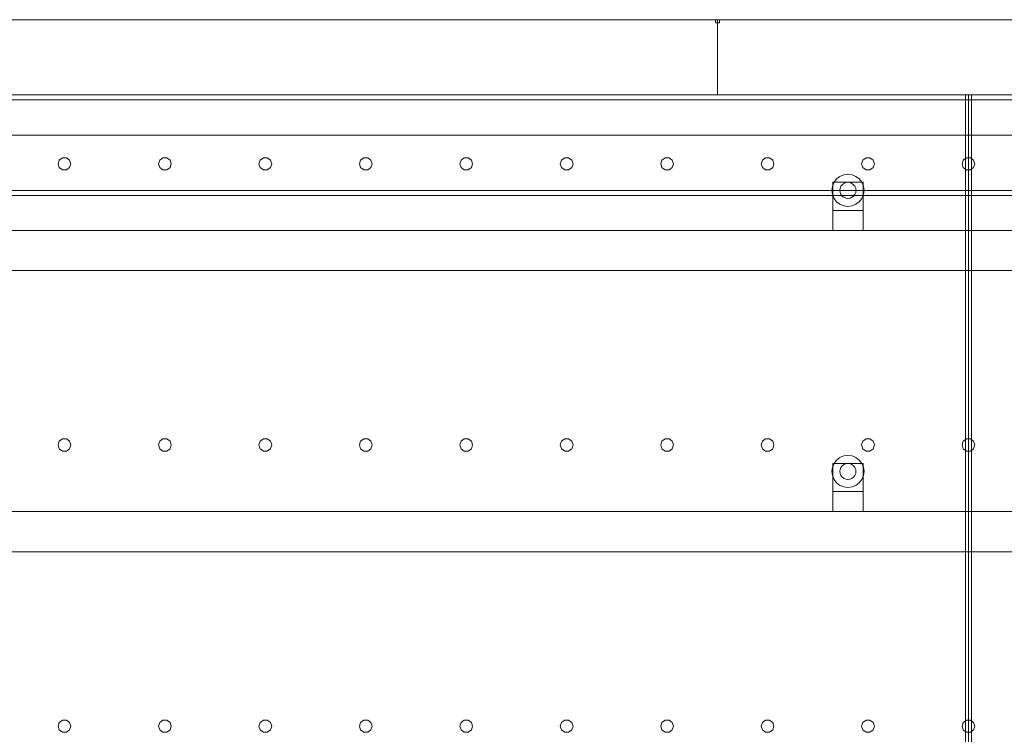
# Model space of a CAD drawing. Header units: millimetres. Extents: x -4395 to 65662, y -65530 to 6847.
# Tile 935 of 1034: x 41517 to 42497, y 2288 to 3000. Entities that reach past the tile are written whole.
import ezdxf

# ---------------------------------------------------------------- set-up
doc = ezdxf.new("R2010")
doc.units = ezdxf.units.MM
doc.layers.add('lateral_secador', color=7, linetype='Continuous', lineweight=0)

msp = doc.modelspace()

# ---------------------------------------------------------------- linework, layer by layer
at = {"layer": 'lateral_secador'}
for p, q in [((41211.134, 3000), (42211.134, 3000)), ((42209.134, 3000), (42213.134, 3000)), ((42209.134, 3000), (42209.134, 2997)), ((42211.134, 2925), (42211.134, 3000)), ((42211.134, 3000), (43211.134, 3000)), ((42213.134, 2997), (42213.134, 3000)), ((42209.134, 2997), (42213.134, 2997)), ((40461.134, 2925), (60461.134, 2925)), ((41211.134, 2925), (42211.134, 2925)), ((41461.134, 2925), (42461.134, 2925)), ((42211.134, 2925), (43211.134, 2925)), ((42458.134, 2925), (42464.134, 2925)), ((42458.134, 2925), (42458.134, 60)), ((42461.134, 0), (42461.134, 2925)), ((42461.134, 2925), (43461.134, 2925)), ((42464.134, 60), (42464.134, 2925)), ((40461.134, 2920), (60461.134, 2920)), ((40461.134, 2885), (60461.134, 2885)), ((41559.172, 2862.389), (41555.997, 2860.082)), ((41563.096, 2862.389), (41559.172, 2862.389)), ((41566.271, 2860.082), (41563.096, 2862.389)), ((41659.172, 2862.389), (41655.997, 2860.082)), ((41663.096, 2862.389), (41659.172, 2862.389)), ((41666.271, 2860.082), (41663.096, 2862.389)), ((41759.172, 2862.389), (41755.997, 2860.082)), ((41763.096, 2862.389), (41759.172, 2862.389)), ((41766.271, 2860.082), (41763.096, 2862.389)), ((41859.172, 2862.389), (41855.997, 2860.082)), ((41863.096, 2862.389), (41859.172, 2862.389)), ((41866.271, 2860.082), (41863.096, 2862.389)), ((41959.172, 2862.389), (41955.997, 2860.082)), ((41963.096, 2862.389), (41959.172, 2862.389)), ((41966.271, 2860.082), (41963.096, 2862.389)), ((42059.172, 2862.389), (42055.997, 2860.082)), ((42063.096, 2862.389), (42059.172, 2862.389)), ((42066.271, 2860.082), (42063.096, 2862.389)), ((42159.172, 2862.389), (42155.997, 2860.082)), ((42163.096, 2862.389), (42159.172, 2862.389)), ((42166.271, 2860.082), (42163.096, 2862.389)), ((42259.172, 2862.389), (42255.997, 2860.082)), ((42263.096, 2862.389), (42259.172, 2862.389)), ((42266.271, 2860.082), (42263.096, 2862.389)), ((42359.172, 2862.389), (42355.997, 2860.082)), ((42363.096, 2862.389), (42359.172, 2862.389)), ((42366.271, 2860.082), (42363.096, 2862.389)), ((42459.172, 2862.389), (42455.997, 2860.082)), ((42463.096, 2862.389), (42459.172, 2862.389)), ((42466.271, 2860.082), (42463.096, 2862.389)), ((41555.997, 2860.082), (41554.784, 2856.35)), ((41554.784, 2856.35), (41555.997, 2852.618)), ((41555.997, 2852.618), (41559.172, 2850.311)), ((41563.096, 2850.311), (41566.271, 2852.618)), ((41567.484, 2856.35), (41566.271, 2860.082)), ((41566.271, 2852.618), (41567.484, 2856.35)), ((41655.997, 2860.082), (41654.784, 2856.35)), ((41654.784, 2856.35), (41655.997, 2852.618)), ((41655.997, 2852.618), (41659.172, 2850.311)), ((41663.096, 2850.311), (41666.271, 2852.618)), ((41667.484, 2856.35), (41666.271, 2860.082)), ((41666.271, 2852.618), (41667.484, 2856.35)), ((41755.997, 2860.082), (41754.784, 2856.35)), ((41754.784, 2856.35), (41755.997, 2852.618)), ((41755.997, 2852.618), (41759.172, 2850.311)), ((41763.096, 2850.311), (41766.271, 2852.618)), ((41767.484, 2856.35), (41766.271, 2860.082)), ((41766.271, 2852.618), (41767.484, 2856.35)), ((41855.997, 2860.082), (41854.784, 2856.35)), ((41854.784, 2856.35), (41855.997, 2852.618)), ((41855.997, 2852.618), (41859.172, 2850.311)), ((41863.096, 2850.311), (41866.271, 2852.618)), ((41867.484, 2856.35), (41866.271, 2860.082)), ((41866.271, 2852.618), (41867.484, 2856.35)), ((41955.997, 2860.082), (41954.784, 2856.35)), ((41954.784, 2856.35), (41955.997, 2852.618)), ((41955.997, 2852.618), (41959.172, 2850.311)), ((41963.096, 2850.311), (41966.271, 2852.618)), ((41967.484, 2856.35), (41966.271, 2860.082)), ((41966.271, 2852.618), (41967.484, 2856.35)), ((42055.997, 2860.082), (42054.784, 2856.35)), ((42054.784, 2856.35), (42055.997, 2852.618)), ((42055.997, 2852.618), (42059.172, 2850.311)), ((42063.096, 2850.311), (42066.271, 2852.618)), ((42067.484, 2856.35), (42066.271, 2860.082)), ((42066.271, 2852.618), (42067.484, 2856.35)), ((42155.997, 2860.082), (42154.784, 2856.35)), ((42154.784, 2856.35), (42155.997, 2852.618)), ((42155.997, 2852.618), (42159.172, 2850.311)), ((42163.096, 2850.311), (42166.271, 2852.618)), ((42167.484, 2856.35), (42166.271, 2860.082)), ((42166.271, 2852.618), (42167.484, 2856.35)), ((42255.997, 2860.082), (42254.784, 2856.35)), ((42254.784, 2856.35), (42255.997, 2852.618)), ((42255.997, 2852.618), (42259.172, 2850.311)), ((42263.096, 2850.311), (42266.271, 2852.618)), ((42267.484, 2856.35), (42266.271, 2860.082)), ((42266.271, 2852.618), (42267.484, 2856.35)), ((42355.997, 2860.082), (42354.784, 2856.35)), ((42354.784, 2856.35), (42355.997, 2852.618)), ((42355.997, 2852.618), (42359.172, 2850.311)), ((42363.096, 2850.311), (42366.271, 2852.618)), ((42367.484, 2856.35), (42366.271, 2860.082)), ((42366.271, 2852.618), (42367.484, 2856.35)), ((42455.997, 2860.082), (42454.784, 2856.35)), ((42454.784, 2856.35), (42455.997, 2852.618)), ((42455.997, 2852.618), (42459.172, 2850.311)), ((42463.096, 2850.311), (42466.271, 2852.618)), ((42467.484, 2856.35), (42466.271, 2860.082)), ((42466.271, 2852.618), (42467.484, 2856.35)), ((41559.172, 2850.311), (41563.096, 2850.311)), ((41659.172, 2850.311), (41663.096, 2850.311)), ((41759.172, 2850.311), (41763.096, 2850.311)), ((41859.172, 2850.311), (41863.096, 2850.311)), ((41959.172, 2850.311), (41963.096, 2850.311)), ((42059.172, 2850.311), (42063.096, 2850.311)), ((42159.172, 2850.311), (42163.096, 2850.311)), ((42259.172, 2850.311), (42263.096, 2850.311)), ((42333.134, 2843.856), (42329.82, 2841.314)), ((42336.993, 2845.455), (42333.134, 2843.856)), ((42341.134, 2846), (42336.993, 2845.455)), ((42345.275, 2845.455), (42341.134, 2846)), ((42349.134, 2843.856), (42345.275, 2845.455)), ((42352.448, 2841.314), (42349.134, 2843.856)), ((42359.172, 2850.311), (42363.096, 2850.311)), ((42459.172, 2850.311), (42463.096, 2850.311)), ((42325.679, 2834.141), (42325.134, 2830)), ((42327.277, 2838), (42325.679, 2834.141)), ((42326.134, 2838), (42356.134, 2838)), ((42326.134, 2838), (42326.134, 2810)), ((42329.82, 2841.314), (42327.277, 2838)), ((42334.206, 2834), (42333.406, 2832.071)), ((42335.477, 2835.657), (42334.206, 2834)), ((42337.134, 2836.928), (42335.477, 2835.657)), ((42339.063, 2837.727), (42337.134, 2836.928)), ((42341.134, 2838), (42339.063, 2837.727)), ((42343.204, 2837.727), (42341.134, 2838)), ((42345.134, 2836.928), (42343.204, 2837.727)), ((42346.791, 2835.657), (42345.134, 2836.928)), ((42348.062, 2834), (42346.791, 2835.657)), ((42348.861, 2832.071), (42348.062, 2834)), ((42354.99, 2838), (42352.448, 2841.314)), ((42356.589, 2834.141), (42354.99, 2838)), ((42356.134, 2810), (42356.134, 2838)), ((42357.134, 2830), (42356.589, 2834.141)), ((40461.134, 2830), (60461.134, 2830)), ((40461.134, 2825), (60461.134, 2825)), ((42325.134, 2830), (42325.679, 2825.859)), ((42325.679, 2825.859), (42327.277, 2822)), ((42333.406, 2832.071), (42333.134, 2830)), ((42333.134, 2830), (42333.406, 2827.929)), ((42333.406, 2827.929), (42334.206, 2826)), ((42334.206, 2826), (42335.477, 2824.343)), ((42335.477, 2824.343), (42337.134, 2823.072)), ((42345.134, 2823.072), (42346.791, 2824.343)), ((42346.791, 2824.343), (42348.062, 2826)), ((42348.062, 2826), (42348.861, 2827.929)), ((42349.134, 2830), (42348.861, 2832.071)), ((42348.861, 2827.929), (42349.134, 2830)), ((42354.99, 2822), (42356.589, 2825.859)), ((42356.589, 2825.859), (42357.134, 2830)), ((42327.277, 2822), (42329.82, 2818.686)), ((42329.82, 2818.686), (42333.134, 2816.144)), ((42333.134, 2816.144), (42336.993, 2814.545)), ((42336.993, 2814.545), (42341.134, 2814)), ((42337.134, 2823.072), (42339.063, 2822.273)), ((42339.063, 2822.273), (42341.134, 2822)), ((42341.134, 2822), (42343.204, 2822.273)), ((42341.134, 2814), (42345.275, 2814.545)), ((42343.204, 2822.273), (42345.134, 2823.072)), ((42345.275, 2814.545), (42349.134, 2816.144)), ((42349.134, 2816.144), (42352.448, 2818.686)), ((42352.448, 2818.686), (42354.99, 2822)), ((42326.134, 2810), (42356.134, 2810)), ((42326.134, 2810), (42326.134, 2790)), ((42356.134, 2790), (42356.134, 2810)), ((40811.134, 2790), (60111.134, 2790)), ((42326.134, 2790), (42356.134, 2790)), ((40811.134, 2750), (60111.134, 2750)), ((41555.997, 2580.082), (41554.784, 2576.35)), ((41559.172, 2582.389), (41555.997, 2580.082)), ((41563.096, 2582.389), (41559.172, 2582.389)), ((41566.271, 2580.082), (41563.096, 2582.389)), ((41567.484, 2576.35), (41566.271, 2580.082)), ((41655.997, 2580.082), (41654.784, 2576.35)), ((41659.172, 2582.389), (41655.997, 2580.082)), ((41663.096, 2582.389), (41659.172, 2582.389)), ((41666.271, 2580.082), (41663.096, 2582.389)), ((41667.484, 2576.35), (41666.271, 2580.082)), ((41755.997, 2580.082), (41754.784, 2576.35)), ((41759.172, 2582.389), (41755.997, 2580.082)), ((41763.096, 2582.389), (41759.172, 2582.389)), ((41766.271, 2580.082), (41763.096, 2582.389)), ((41767.484, 2576.35), (41766.271, 2580.082)), ((41855.997, 2580.082), (41854.784, 2576.35)), ((41859.172, 2582.389), (41855.997, 2580.082)), ((41863.096, 2582.389), (41859.172, 2582.389)), ((41866.271, 2580.082), (41863.096, 2582.389)), ((41867.484, 2576.35), (41866.271, 2580.082)), ((41955.997, 2580.082), (41954.784, 2576.35)), ((41959.172, 2582.389), (41955.997, 2580.082)), ((41963.096, 2582.389), (41959.172, 2582.389)), ((41966.271, 2580.082), (41963.096, 2582.389)), ((41967.484, 2576.35), (41966.271, 2580.082)), ((42055.997, 2580.082), (42054.784, 2576.35)), ((42059.172, 2582.389), (42055.997, 2580.082)), ((42063.096, 2582.389), (42059.172, 2582.389)), ((42066.271, 2580.082), (42063.096, 2582.389)), ((42067.484, 2576.35), (42066.271, 2580.082)), ((42155.997, 2580.082), (42154.784, 2576.35)), ((42159.172, 2582.389), (42155.997, 2580.082)), ((42163.096, 2582.389), (42159.172, 2582.389)), ((42166.271, 2580.082), (42163.096, 2582.389)), ((42167.484, 2576.35), (42166.271, 2580.082)), ((42255.997, 2580.082), (42254.784, 2576.35)), ((42259.172, 2582.389), (42255.997, 2580.082)), ((42263.096, 2582.389), (42259.172, 2582.389)), ((42266.271, 2580.082), (42263.096, 2582.389)), ((42267.484, 2576.35), (42266.271, 2580.082)), ((42355.997, 2580.082), (42354.784, 2576.35)), ((42359.172, 2582.389), (42355.997, 2580.082)), ((42363.096, 2582.389), (42359.172, 2582.389)), ((42366.271, 2580.082), (42363.096, 2582.389)), ((42367.484, 2576.35), (42366.271, 2580.082)), ((42455.997, 2580.082), (42454.784, 2576.35)), ((42459.172, 2582.389), (42455.997, 2580.082)), ((42463.096, 2582.389), (42459.172, 2582.389)), ((42466.271, 2580.082), (42463.096, 2582.389)), ((42467.484, 2576.35), (42466.271, 2580.082)), ((41554.784, 2576.35), (41555.997, 2572.618)), ((41555.997, 2572.618), (41559.172, 2570.311)), ((41559.172, 2570.311), (41563.096, 2570.311)), ((41563.096, 2570.311), (41566.271, 2572.618)), ((41566.271, 2572.618), (41567.484, 2576.35)), ((41654.784, 2576.35), (41655.997, 2572.618)), ((41655.997, 2572.618), (41659.172, 2570.311)), ((41659.172, 2570.311), (41663.096, 2570.311)), ((41663.096, 2570.311), (41666.271, 2572.618)), ((41666.271, 2572.618), (41667.484, 2576.35)), ((41754.784, 2576.35), (41755.997, 2572.618)), ((41755.997, 2572.618), (41759.172, 2570.311)), ((41759.172, 2570.311), (41763.096, 2570.311)), ((41763.096, 2570.311), (41766.271, 2572.618)), ((41766.271, 2572.618), (41767.484, 2576.35)), ((41854.784, 2576.35), (41855.997, 2572.618)), ((41855.997, 2572.618), (41859.172, 2570.311)), ((41859.172, 2570.311), (41863.096, 2570.311)), ((41863.096, 2570.311), (41866.271, 2572.618)), ((41866.271, 2572.618), (41867.484, 2576.35)), ((41954.784, 2576.35), (41955.997, 2572.618)), ((41955.997, 2572.618), (41959.172, 2570.311)), ((41959.172, 2570.311), (41963.096, 2570.311)), ((41963.096, 2570.311), (41966.271, 2572.618)), ((41966.271, 2572.618), (41967.484, 2576.35)), ((42054.784, 2576.35), (42055.997, 2572.618)), ((42055.997, 2572.618), (42059.172, 2570.311)), ((42059.172, 2570.311), (42063.096, 2570.311)), ((42063.096, 2570.311), (42066.271, 2572.618)), ((42066.271, 2572.618), (42067.484, 2576.35)), ((42154.784, 2576.35), (42155.997, 2572.618)), ((42155.997, 2572.618), (42159.172, 2570.311)), ((42159.172, 2570.311), (42163.096, 2570.311)), ((42163.096, 2570.311), (42166.271, 2572.618)), ((42166.271, 2572.618), (42167.484, 2576.35)), ((42254.784, 2576.35), (42255.997, 2572.618)), ((42255.997, 2572.618), (42259.172, 2570.311)), ((42259.172, 2570.311), (42263.096, 2570.311)), ((42263.096, 2570.311), (42266.271, 2572.618)), ((42266.271, 2572.618), (42267.484, 2576.35)), ((42354.784, 2576.35), (42355.997, 2572.618)), ((42355.997, 2572.618), (42359.172, 2570.311)), ((42359.172, 2570.311), (42363.096, 2570.311)), ((42363.096, 2570.311), (42366.271, 2572.618)), ((42366.271, 2572.618), (42367.484, 2576.35)), ((42454.784, 2576.35), (42455.997, 2572.618)), ((42455.997, 2572.618), (42459.172, 2570.311)), ((42459.172, 2570.311), (42463.096, 2570.311)), ((42463.096, 2570.311), (42466.271, 2572.618)), ((42466.271, 2572.618), (42467.484, 2576.35)), ((42329.82, 2561.314), (42327.277, 2558)), ((42333.134, 2563.856), (42329.82, 2561.314)), ((42336.993, 2565.455), (42333.134, 2563.856)), ((42341.134, 2566), (42336.993, 2565.455)), ((42345.275, 2565.455), (42341.134, 2566)), ((42349.134, 2563.856), (42345.275, 2565.455)), ((42352.448, 2561.314), (42349.134, 2563.856)), ((42354.99, 2558), (42352.448, 2561.314)), ((42325.679, 2554.141), (42325.134, 2550)), ((42325.134, 2550), (42325.679, 2545.859)), ((42327.277, 2558), (42325.679, 2554.141)), ((42326.134, 2558), (42356.134, 2558)), ((42326.134, 2558), (42326.134, 2530)), ((42333.406, 2552.071), (42333.134, 2550)), ((42333.134, 2550), (42333.406, 2547.929)), ((42334.206, 2554), (42333.406, 2552.071)), ((42335.477, 2555.657), (42334.206, 2554)), ((42337.134, 2556.928), (42335.477, 2555.657)), ((42339.063, 2557.727), (42337.134, 2556.928)), ((42341.134, 2558), (42339.063, 2557.727)), ((42343.204, 2557.727), (42341.134, 2558)), ((42345.134, 2556.928), (42343.204, 2557.727)), ((42346.791, 2555.657), (42345.134, 2556.928)), ((42348.062, 2554), (42346.791, 2555.657)), ((42348.861, 2552.071), (42348.062, 2554)), ((42349.134, 2550), (42348.861, 2552.071)), ((42348.861, 2547.929), (42349.134, 2550)), ((42356.589, 2554.141), (42354.99, 2558)), ((42356.134, 2530), (42356.134, 2558)), ((42357.134, 2550), (42356.589, 2554.141)), ((42356.589, 2545.859), (42357.134, 2550)), ((42325.679, 2545.859), (42327.277, 2542)), ((42327.277, 2542), (42329.82, 2538.686)), ((42333.406, 2547.929), (42334.206, 2546)), ((42334.206, 2546), (42335.477, 2544.343)), ((42335.477, 2544.343), (42337.134, 2543.072)), ((42337.134, 2543.072), (42339.063, 2542.273)), ((42339.063, 2542.273), (42341.134, 2542)), ((42341.134, 2542), (42343.204, 2542.273)), ((42343.204, 2542.273), (42345.134, 2543.072)), ((42345.134, 2543.072), (42346.791, 2544.343)), ((42346.791, 2544.343), (42348.062, 2546)), ((42348.062, 2546), (42348.861, 2547.929)), ((42352.448, 2538.686), (42354.99, 2542)), ((42354.99, 2542), (42356.589, 2545.859)), ((42326.134, 2530), (42356.134, 2530)), ((42326.134, 2530), (42326.134, 2510)), ((42329.82, 2538.686), (42333.134, 2536.144)), ((42333.134, 2536.144), (42336.993, 2534.545)), ((42336.993, 2534.545), (42341.134, 2534)), ((42341.134, 2534), (42345.275, 2534.545)), ((42345.275, 2534.545), (42349.134, 2536.144)), ((42349.134, 2536.144), (42352.448, 2538.686)), ((42356.134, 2510), (42356.134, 2530)), ((40811.134, 2510), (60111.134, 2510)), ((42326.134, 2510), (42356.134, 2510)), ((40811.134, 2470), (60111.134, 2470)), ((41555.997, 2300.082), (41554.784, 2296.35)), ((41554.784, 2296.35), (41555.997, 2292.618)), ((41559.172, 2302.389), (41555.997, 2300.082)), ((41563.096, 2302.389), (41559.172, 2302.389)), ((41566.271, 2300.082), (41563.096, 2302.389)), ((41567.484, 2296.35), (41566.271, 2300.082)), ((41566.271, 2292.618), (41567.484, 2296.35)), ((41655.997, 2300.082), (41654.784, 2296.35)), ((41654.784, 2296.35), (41655.997, 2292.618)), ((41659.172, 2302.389), (41655.997, 2300.082)), ((41663.096, 2302.389), (41659.172, 2302.389)), ((41666.271, 2300.082), (41663.096, 2302.389)), ((41667.484, 2296.35), (41666.271, 2300.082)), ((41666.271, 2292.618), (41667.484, 2296.35)), ((41755.997, 2300.082), (41754.784, 2296.35)), ((41754.784, 2296.35), (41755.997, 2292.618)), ((41759.172, 2302.389), (41755.997, 2300.082)), ((41763.096, 2302.389), (41759.172, 2302.389)), ((41766.271, 2300.082), (41763.096, 2302.389)), ((41767.484, 2296.35), (41766.271, 2300.082)), ((41766.271, 2292.618), (41767.484, 2296.35)), ((41855.997, 2300.082), (41854.784, 2296.35)), ((41854.784, 2296.35), (41855.997, 2292.618)), ((41859.172, 2302.389), (41855.997, 2300.082)), ((41863.096, 2302.389), (41859.172, 2302.389)), ((41866.271, 2300.082), (41863.096, 2302.389)), ((41867.484, 2296.35), (41866.271, 2300.082)), ((41866.271, 2292.618), (41867.484, 2296.35)), ((41955.997, 2300.082), (41954.784, 2296.35)), ((41954.784, 2296.35), (41955.997, 2292.618)), ((41959.172, 2302.389), (41955.997, 2300.082)), ((41963.096, 2302.389), (41959.172, 2302.389)), ((41966.271, 2300.082), (41963.096, 2302.389)), ((41967.484, 2296.35), (41966.271, 2300.082)), ((41966.271, 2292.618), (41967.484, 2296.35)), ((42055.997, 2300.082), (42054.784, 2296.35)), ((42054.784, 2296.35), (42055.997, 2292.618)), ((42059.172, 2302.389), (42055.997, 2300.082)), ((42063.096, 2302.389), (42059.172, 2302.389)), ((42066.271, 2300.082), (42063.096, 2302.389)), ((42067.484, 2296.35), (42066.271, 2300.082)), ((42066.271, 2292.618), (42067.484, 2296.35)), ((42155.997, 2300.082), (42154.784, 2296.35)), ((42154.784, 2296.35), (42155.997, 2292.618)), ((42159.172, 2302.389), (42155.997, 2300.082)), ((42163.096, 2302.389), (42159.172, 2302.389)), ((42166.271, 2300.082), (42163.096, 2302.389)), ((42167.484, 2296.35), (42166.271, 2300.082)), ((42166.271, 2292.618), (42167.484, 2296.35)), ((42255.997, 2300.082), (42254.784, 2296.35)), ((42254.784, 2296.35), (42255.997, 2292.618)), ((42259.172, 2302.389), (42255.997, 2300.082)), ((42263.096, 2302.389), (42259.172, 2302.389)), ((42266.271, 2300.082), (42263.096, 2302.389)), ((42267.484, 2296.35), (42266.271, 2300.082)), ((42266.271, 2292.618), (42267.484, 2296.35)), ((42355.997, 2300.082), (42354.784, 2296.35)), ((42354.784, 2296.35), (42355.997, 2292.618)), ((42359.172, 2302.389), (42355.997, 2300.082)), ((42363.096, 2302.389), (42359.172, 2302.389)), ((42366.271, 2300.082), (42363.096, 2302.389)), ((42367.484, 2296.35), (42366.271, 2300.082)), ((42366.271, 2292.618), (42367.484, 2296.35)), ((42455.997, 2300.082), (42454.784, 2296.35)), ((42454.784, 2296.35), (42455.997, 2292.618)), ((42459.172, 2302.389), (42455.997, 2300.082)), ((42463.096, 2302.389), (42459.172, 2302.389)), ((42466.271, 2300.082), (42463.096, 2302.389)), ((42467.484, 2296.35), (42466.271, 2300.082)), ((42466.271, 2292.618), (42467.484, 2296.35)), ((41555.997, 2292.618), (41559.172, 2290.311)), ((41559.172, 2290.311), (41563.096, 2290.311)), ((41563.096, 2290.311), (41566.271, 2292.618)), ((41655.997, 2292.618), (41659.172, 2290.311)), ((41659.172, 2290.311), (41663.096, 2290.311)), ((41663.096, 2290.311), (41666.271, 2292.618)), ((41755.997, 2292.618), (41759.172, 2290.311)), ((41759.172, 2290.311), (41763.096, 2290.311)), ((41763.096, 2290.311), (41766.271, 2292.618)), ((41855.997, 2292.618), (41859.172, 2290.311)), ((41859.172, 2290.311), (41863.096, 2290.311)), ((41863.096, 2290.311), (41866.271, 2292.618)), ((41955.997, 2292.618), (41959.172, 2290.311)), ((41959.172, 2290.311), (41963.096, 2290.311)), ((41963.096, 2290.311), (41966.271, 2292.618)), ((42055.997, 2292.618), (42059.172, 2290.311)), ((42059.172, 2290.311), (42063.096, 2290.311)), ((42063.096, 2290.311), (42066.271, 2292.618)), ((42155.997, 2292.618), (42159.172, 2290.311)), ((42159.172, 2290.311), (42163.096, 2290.311)), ((42163.096, 2290.311), (42166.271, 2292.618)), ((42255.997, 2292.618), (42259.172, 2290.311)), ((42259.172, 2290.311), (42263.096, 2290.311)), ((42263.096, 2290.311), (42266.271, 2292.618)), ((42355.997, 2292.618), (42359.172, 2290.311)), ((42359.172, 2290.311), (42363.096, 2290.311)), ((42363.096, 2290.311), (42366.271, 2292.618)), ((42455.997, 2292.618), (42459.172, 2290.311)), ((42459.172, 2290.311), (42463.096, 2290.311)), ((42463.096, 2290.311), (42466.271, 2292.618))]:
    msp.add_line(p, q, dxfattribs=at)

doc.saveas('drawing.dxf')
